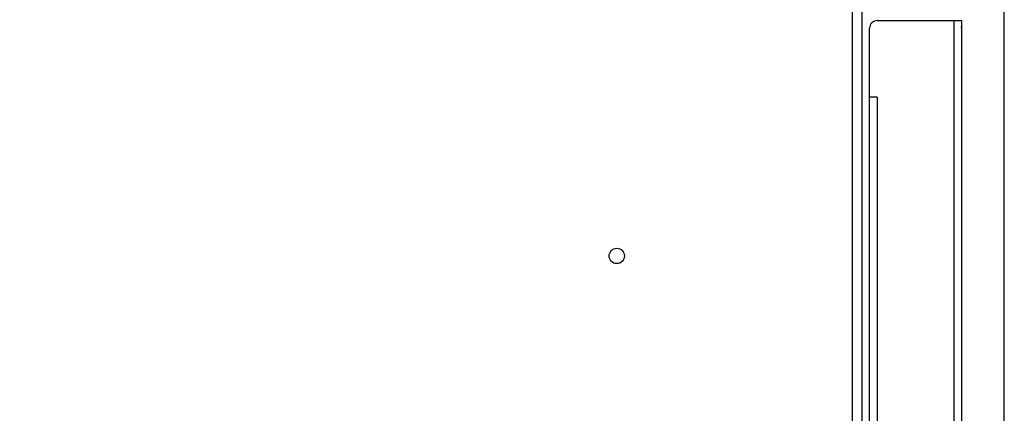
# Model space of a CAD drawing. Header units: millimetres. Extents: x 1117 to 38156, y -1945 to 7303.
# Tile 791 of 831: x 30310 to 30567, y 5854 to 5957. Entities that reach past the tile are written whole.
import ezdxf

# ---------------------------------------------------------------- set-up
doc = ezdxf.new("R2010")
doc.units = ezdxf.units.MM
doc.styles.get("Standard").update_dxf_attribs({"font": 'arial.ttf'})
doc.dimstyles.new('ISO-25', dxfattribs={"dimtxt": 2.5, "dimasz": 2.5, "dimexe": 1.25, "dimexo": 0.625, "dimtad": 1, "dimtxsty": 'Standard', "dimcen": 2.5, "dimadec": 0, "dimazin": 0, "dimtfac": 1, "dimtmove": 0, "dimatfit": 3, "dimfxl": 0, "dimarcsym": 0})

# ---------------------------------------------------------------- blocks, each defined once
blk = doc.blocks.new('*D251')
at = {"color": 0, "linetype": 'Continuous', "lineweight": -2}
for p, q in [((30086.11, 5957.46), (30086.11, 6140.36)), ((30106.11, 6139.11), (30547.24, 6139.11)), ((30567.24, 5772.72), (30567.24, 6140.36))]:
    blk.add_line(p, q, dxfattribs=at)
at = {"color": 0, "linetype": 'Continuous'}
for points in [[(30106.11, 6142.44), (30106.11, 6135.78), (30086.11, 6139.11)], [(30547.24, 6142.44), (30547.24, 6135.78), (30567.24, 6139.11)]]:
    blk.add_solid(points, dxfattribs=at)
at = {"layer": 'Defpoints', "color": 0, "linetype": 'Continuous'}
for p in [(30567.24, 6139.11), (30086.11, 5956.84), (30567.24, 5772.1)]:
    blk.add_point(p, dxfattribs=at)
at = {"color": 0, "linetype": 'Continuous', "insert": (30307.13, 6173.07), "char_height": 25, "width": 92.5312, "attachment_point": 2, "line_spacing_factor": 0.9}
blk.add_mtext('481.14', dxfattribs=at)

msp = doc.modelspace()

# ---------------------------------------------------------------- linework, layer by layer
at = {"color": 7, "linetype": 'Continuous'}
for p, q in [((30527.605, 4816.838), (30527.605, 6016.838)), ((30530.105, 4816.838), (30530.105, 6016.838)), ((30532.105, 4858.338), (30532.105, 5954.338)), ((30534.105, 5956.338), (30556.105, 5956.338)), ((30554.105, 5956.338), (30554.105, 4856.338)), ((30556.105, 5956.338), (30556.105, 4856.338)), ((30534.105, 5936.338), (30532.105, 5936.338)), ((30534.105, 5936.338), (30534.105, 4876.338))]:
    msp.add_line(p, q, dxfattribs=at)
msp.add_circle((30466.105, 5894.838), 2, dxfattribs=at)
for centre, start, end in [((30534.105, 5954.338), 90, 180), ((30554.105, 5954.338), 0, 9.77082)]:
    msp.add_arc(centre, 2, start, end, dxfattribs=at)

# ---------------------------------------------------------------- dimensions: what is measured, and where the dimension line sits
at = {"linetype": 'Continuous'}
dim = msp.add_linear_dim(base=(30567.245, 6139.109), p1=(30086.105, 5956.838), p2=(30567.245, 5772.097), dimstyle='ISO-25', override={"dimtxt": 25, "dimasz": 20, "dimdsep": 46}, dxfattribs=at)
dim.commit()
dim.dimension.update_dxf_attribs({"geometry": '*D251', "text_midpoint": (30307.134, 6139.109), "dimtype": 160})

doc.saveas('drawing.dxf')
